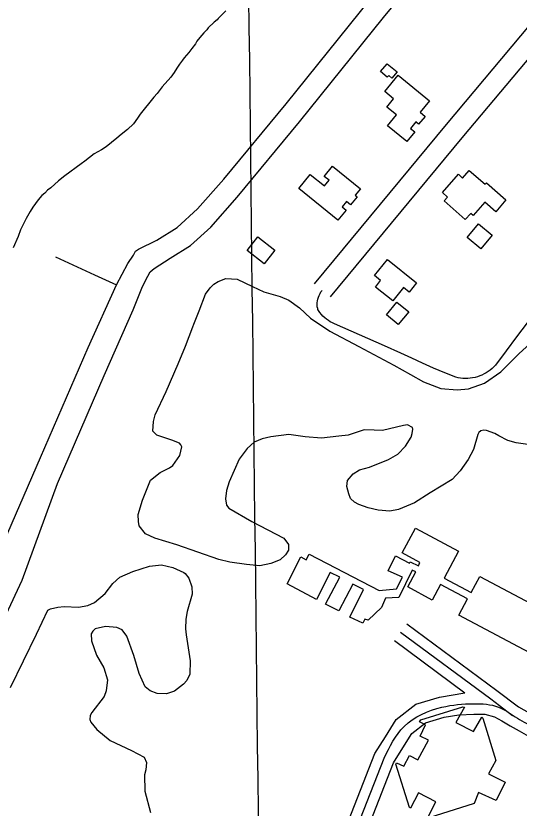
# Model space of a CAD drawing. Extents: x 3683613 to 3738215, y 469626 to 495384.
# Drawn here: x 3703185 to 3703914, y 490378 to 491526 of the extents above; entities that cross this region are included whole.
import ezdxf

# ---------------------------------------------------------------- set-up
doc = ezdxf.new("R2010")
doc.units = 0
for name, color, linetype in [('V-BLDG-OTLN', 7, 'Continuous'), ('V-GRID-MAJR', 7, 'Continuous'), ('V-ROAD-CNTR', 7, 'Continuous'), ('V-SITE-VEGE', 7, 'Continuous'), ('V-TOPO-SHOR', 7, 'Continuous')]:
    doc.layers.add(name, color=color, linetype=linetype)

msp = doc.modelspace()

# ---------------------------------------------------------------- linework, layer by layer
at = {"layer": 'V-BLDG-OTLN'}
for points in [[(3703722.833, 491456.316), (3703736.991, 491444.38300000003), (3703729.5840000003, 491435.593), (3703724.986, 491439.467), (3703722.776, 491436.846), (3703713.218, 491444.905)], [(3703738.752, 491439.924), (3703784.077, 491402.773), (3703770.324, 491385.996), (3703777.611, 491380.02), (3703768.207, 491368.545), (3703764.049, 491371.949), (3703756.4020000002, 491362.62), (3703762.64, 491357.509), (3703751.165, 491343.506), (3703723.204, 491366.42600000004), (3703736.068, 491382.117), (3703722.244, 491393.449), (3703732.133, 491405.516), (3703719.223, 491416.098)], [(3703643.7830000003, 491307.931), (3703683.96, 491275.287), (3703676.364, 491265.936), (3703679.199, 491263.634), (3703669.794, 491252.059), (3703664.023, 491256.749), (3703657.596, 491248.84), (3703663.108, 491244.365), (3703651.096, 491229.582), (3703594.622, 491275.46400000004), (3703611.316, 491296.009), (3703631.984, 491279.22000000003), (3703638.654, 491287.43), (3703631.71, 491293.07)], [(3703835.91, 491230.563), (3703805.179, 491257.466), (3703810.1580000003, 491263.151), (3703802.7320000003, 491269.653), (3703825.86, 491296.07300000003), (3703832.02, 491290.67600000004), (3703841.72, 491301.75200000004), (3703864.623, 491281.702), (3703866.4250000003, 491283.762), (3703894.835, 491258.887), (3703879.991, 491241.93200000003), (3703864.166, 491255.786), (3703847.251, 491236.468), (3703843.757, 491239.527)], [(3703874.944, 491207.757), (3703858.495, 491187.93), (3703838.5130000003, 491204.509), (3703854.9620000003, 491224.335)], [(3703544.399, 491166.461), (3703519.917, 491185.583), (3703535.419, 491205.424), (3703559.899, 491186.302)], [(3703723.024, 491172.822), (3703765.323, 491139.005), (3703754.413, 491125.358), (3703746.275, 491131.864), (3703730.915, 491112.652), (3703705.739, 491132.775), (3703713.2120000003, 491142.12200000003), (3703704.225, 491149.30700000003)], [(3703753.961, 491096.939), (3703738.8340000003, 491078.397), (3703721.828, 491092.27), (3703736.952, 491110.813)]]:
    msp.add_lwpolyline(points, close=True, dxfattribs=at)
for points in [[(3703983.703, 490573.702), (3703826.745, 490657.14), (3703839.287, 490680.735), (3703799.9960000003, 490701.62200000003), (3703788.099, 490679.23600000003), (3703752.458, 490698.17100000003), (3703764.008, 490719.91500000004), (3703759.128, 490722.51), (3703739.799, 490682.73600000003), (3703720.1550000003, 490681.976), (3703714.717, 490668.18200000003), (3703695.079, 490649.884), (3703690.387, 490651.262), (3703687.4280000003, 490645.806), (3703668.707, 490654.45900000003), (3703688.662, 490694.479), (3703673.071, 490702.298), (3703652.8680000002, 490663.327), (3703633.643, 490673.294), (3703654.369, 490712.257), (3703640.0700000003, 490719.01), (3703620.386, 490679.77), (3703577.796, 490702.90400000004), (3703597.473, 490741.884), (3703605.522, 490737.31700000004), (3703609.8370000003, 490745.892), (3703711.156, 490693.103), (3703736.055, 490695.355), (3703744.941, 490712.24100000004), (3703724.1380000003, 490721.707), (3703734.6580000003, 490743.018), (3703755.186, 490732.51), (3703755.997, 490734.331), (3703767.955, 490728.658), (3703770.122, 490733.60000000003), (3703744.411, 490747.585), (3703763.779, 490783.167), (3703826.12, 490750.05700000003), (3703805.435, 490711.107), (3703844.6010000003, 490690.309), (3703856.8710000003, 490713.41500000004), (3704070.36, 490600.054)], [(3703781.3880000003, 490364.298), (3703793.248, 490386.673), (3703768.272, 490399.884), (3703756.414, 490377.77400000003), (3703754.8540000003, 490378.583), (3703735.322, 490441.526), (3703736.399, 490443.347), (3703746.813, 490438.47500000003), (3703755.169, 490454.085), (3703767.14, 490447.879), (3703782.494, 490475.969), (3703770.521, 490481.913), (3703778.369, 490498.575), (3703769.7800000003, 490502.897), (3703771.393, 490505.75800000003), (3703832.2290000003, 490524.528), (3703834.582, 490523.973), (3703822.194, 490501.606), (3703847.96, 490488.645), (3703859.804, 490509.71), (3703861.35, 490507.851), (3703880.116, 490446.49100000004), (3703869.3510000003, 490427.50800000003), (3703893.819, 490415.353), (3703880.578, 490388.542), (3703854.794, 490400.191), (3703848.794, 490384.287), (3703783.2120000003, 490363.74700000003)]]:
    msp.add_lwpolyline(points, dxfattribs=at)
at = {"layer": 'V-GRID-MAJR'}
msp.add_spline([(3703712.5700000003, 475224.829), (3703642.089, 481281.841), (3703571.5670000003, 487342.321), (3703501.045, 493402.81200000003), (3703501.005, 493406.26900000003)], degree=3, dxfattribs=at)
at = {"layer": 'V-ROAD-CNTR'}
for points in [[(3705213.988344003, 493060.22968476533), (3705092.8624941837, 492913.7112065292), (3704971.7010291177, 492768.7306329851), (3704808.762324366, 492572.011733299), (3704647.453351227, 492376.1204823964), (3704496.904375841, 492196.0598641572), (3704342.71224487, 492009.7620840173), (3704255.763635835, 491904.5620408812), (3704133.8226358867, 491761.51188631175), (3703983.5570396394, 491577.8668278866), (3703808.0021071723, 491368.1407479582), (3703616.866520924, 491137.50128690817)], [(3704269.071030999, 491873.92842558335), (3704156.8493641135, 491742.28011368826), (3704006.668960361, 491558.7391721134), (3703831.053892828, 491348.94125204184), (3703639.965479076, 491118.3587130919)], [(3703646.4390000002, 491079.267), (3703643.361, 491080.67600000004), (3703640.383, 491082.29000000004), (3703637.524, 491084.101), (3703634.794, 491086.099), (3703632.203, 491088.278), (3703629.77, 491090.625), (3703627.501, 491093.132), (3703625.4080000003, 491095.786), (3703623.4990000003, 491098.574), (3703622.518, 491100.313), (3703622.115, 491101.43700000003), (3703621.492, 491104.265), (3703621.416, 491107.061), (3703621.56, 491109.852), (3703621.918, 491112.625), (3703622.492, 491115.36100000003), (3703623.278, 491118.044), (3703624.269, 491120.657), (3703625.461, 491123.18700000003), (3703626.846, 491125.61600000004), (3703628.416, 491127.93)], [(3703925.727, 491080.695), (3703910.207, 491060.493), (3703894.882, 491040.146), (3703879.755, 491019.65), (3703877.336, 491017.092), (3703874.7660000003, 491014.688), (3703872.055, 491012.443), (3703869.2120000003, 491010.368), (3703866.247, 491008.47000000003), (3703863.173, 491006.75800000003), (3703859.998, 491005.234), (3703856.738, 491003.907), (3703853.4020000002, 491002.783), (3703850.006, 491001.863), (3703846.557, 491001.152), (3703843.073, 491000.653), (3703839.565, 491000.36600000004), (3703836.0470000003, 491000.29600000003), (3703832.528, 491000.44), (3703829.026, 491000.79600000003), (3703825.555, 491001.367), (3703822.122, 491002.15), (3703806.017, 491008.615), (3703790.0100000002, 491015.32300000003), (3703774.105, 491022.26900000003), (3703758.307, 491029.456), (3703742.617, 491036.878), (3703718.666, 491047.695), (3703694.651, 491058.367), (3703670.575, 491068.892), (3703646.4390000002, 491079.267)], [(3703751.1364587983, 490644.503684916), (3703881.678197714, 490548.01587789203), (3703913.04513498, 490524.45792500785)], [(3703742.22047663, 490632.44070904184), (3703872.7162156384, 490535.9869019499), (3703904.4821521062, 490512.1299496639)], [(3703733.304494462, 490620.3777331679), (3703835.4162902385, 490544.9038841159)], [(3703571.497818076, 490116.02674187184), (3703704.873551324, 490456.66506059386), (3703720.0815209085, 490480.92401207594), (3703735.946489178, 490506.227961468), (3703764.096432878, 490528.17791756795), (3703798.602363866, 490538.52889686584), (3703835.4162902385, 490544.9038841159)], [(3703913.04513498, 490524.45792500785), (3703940.4620801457, 490509.01195589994), (3704008.5809439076, 490481.2550114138)], [(3703638.982262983, 490206.09675917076), (3703731.7834975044, 490443.1110877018), (3703745.499470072, 490464.98804394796), (3703758.558443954, 490485.8180022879), (3703778.106404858, 490501.0599718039), (3703805.4963500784, 490509.27695537), (3703826.627307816, 490512.9359480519), (3703848.151264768, 490513.94994602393), (3703864.136232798, 490513.68994654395), (3703878.3512043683, 490509.99395393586), (3703888.89018329, 490504.02196587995), (3703900.752159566, 490496.9519800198), (3703913.7351336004, 490489.6359946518), (3703927.386106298, 490481.944010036), (3704189.9315812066, 490374.9642239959)], [(3703591.1207788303, 490125.00172392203), (3703591.1207788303, 490125.00172392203), (3703718.328524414, 490449.8880741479)]]:
    msp.add_lwpolyline(points, dxfattribs=at)
msp.add_spline([(3703718.328524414, 490449.8880741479), (3703747.2524665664, 490496.0229818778), (3703802.049356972, 490523.9029261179), (3703847.9202652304, 490528.9559160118), (3703884.0331930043, 490524.0159258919), (3703908.2751445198, 490509.930954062), (3703933.9240932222, 490495.47798296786)], degree=3, dxfattribs=at)
at = {"layer": 'V-SITE-VEGE'}
for points in [[(3703489.011, 491532.924), (3703477.792, 491522.028), (3703476.254, 491520.038), (3703472.183, 491516.579), (3703463.514, 491508.157), (3703461.468, 491505.673), (3703457.38, 491501.20900000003), (3703451.2460000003, 491494.26), (3703447.146, 491488.789), (3703445.0840000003, 491485.302), (3703439.953, 491478.336), (3703435.343, 491472.371), (3703428.7, 491464.92600000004), (3703426.1350000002, 491461.445), (3703422.025, 491455.473), (3703417.923, 491450.00200000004), (3703414.31, 491443.518), (3703409.188, 491437.059), (3703396.915, 491422.657), (3703389.738, 491413.21), (3703384.631, 491407.756), (3703365.173, 491383.403), (3703361.066, 491377.429), (3703355.418, 491369.469), (3703346.7490000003, 491361.047), (3703337.592, 491353.642), (3703330.983, 491348.708), (3703315.715, 491335.86100000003), (3703309.115, 491331.431)], [(3703309.115, 491331.431), (3703298.473, 491325.554), (3703284.748, 491315.197), (3703279.663, 491311.248), (3703255.7830000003, 491294), (3703246.626, 491286.592), (3703235.4220000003, 491276.70300000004), (3703230.846, 491273.25), (3703226.761, 491268.783), (3703222.687, 491265.324), (3703217.063, 491258.871), (3703209.3710000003, 491248.42600000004), (3703205.765, 491242.446), (3703200.0810000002, 491231.97000000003), (3703191.7970000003, 491215.5), (3703188.1410000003, 491206.00200000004), (3703180.863, 491189.517)], [(3703386.72, 490947.76300000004), (3703402.858, 490981.17), (3703419.881, 491021.612), (3703430.4220000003, 491046.886), (3703441.008, 491075.29000000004), (3703442.63, 491079.179), (3703450.343, 491098.238), (3703459.694, 491122.355), (3703466.4790000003, 491131.645), (3703471.644, 491137.047), (3703477.96, 491140.867), (3703488.974, 491145.01), (3703505.3910000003, 491143.98600000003), (3703527.538, 491133.492), (3703543.8570000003, 491125.82), (3703567.62, 491118.82), (3703580.069, 491113.944), (3703595.552, 491102.764), (3703611.762, 491087.662), (3703639.656, 491068.865), (3703681.585, 491046.735), (3703732.434, 491019.38800000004), (3703756.4960000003, 491006.125), (3703775.117, 490995.291), (3703800.41, 490985.924), (3703824.24, 490983.615), (3703840.307, 490985.34), (3703863.508, 490993.606), (3703887.216, 491009.693), (3703913.42, 491035.911), (3703935.629, 491056.321)], [(3703926.37, 490904.663), (3703909.578, 490906.865), (3703897.4990000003, 490910.17), (3703884.296, 490917.014), (3703878.483, 490920.621), (3703866.806, 490924.705), (3703862.509, 490925.157), (3703858.585, 490924.43200000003), (3703855.423, 490922.13), (3703854.202, 490919.01900000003), (3703847.6240000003, 490897.206), (3703839.981, 490882.844), (3703828.3910000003, 490866.191), (3703816.865, 490853.84), (3703784.898, 490834.746), (3703762.378, 490819.818), (3703739.162, 490810.37700000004), (3703726.6040000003, 490807.821), (3703709.806, 490809.632), (3703694.989, 490812.978), (3703681.752, 490817.476), (3703675.5470000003, 490821.088), (3703669.753, 490826.257), (3703667.115, 490832.94800000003), (3703664.529, 490843.549), (3703665.4420000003, 490852.533), (3703673.409, 490862.19800000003), (3703682.492, 490867.93200000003), (3703697.02, 490871.63300000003), (3703724.572, 490882.966), (3703737.984, 490890.59500000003), (3703749.498, 490902.162), (3703757.5160000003, 490915.347), (3703759.157, 490920.408), (3703760.029, 490926.656), (3703759.282, 490929.014), (3703752.298, 490933.03), (3703746.42, 490932.331), (3703715.796, 490924.957), (3703703.676, 490925.52400000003), (3703689.596, 490925.731), (3703666.014, 490918.251), (3703652.685, 490916.488), (3703627.6070000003, 490913.72500000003), (3703604.164, 490915.634), (3703580.348, 490919.112), (3703554.0840000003, 490915.583), (3703541.522, 490912.63800000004), (3703530.1040000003, 490907.719), (3703519.8030000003, 490898.871), (3703508.2320000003, 490883.38800000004), (3703493.664, 490850.35000000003), (3703489.961, 490837.886), (3703488.612, 490825.778), (3703490.043, 490816.759), (3703493.5, 490812.405), (3703526.473, 490793.143), (3703573.0670000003, 490768.989), (3703579.586, 490759.896), (3703579.856, 490751.675), (3703575.449, 490744.69800000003), (3703567.519, 490737.38), (3703554.14, 490732.099), (3703538.444, 490728.80700000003), (3703518.91, 490730.659), (3703494.705, 490734.142), (3703479.109, 490737.89), (3703417.9990000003, 490759.126), (3703386.062, 490768.983), (3703372.849, 490775.045), (3703363.628, 490786.526), (3703362.551, 490793.19200000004), (3703362.3030000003, 490802.978), (3703368.478, 490824.01300000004), (3703379.855, 490852.797), (3703394.1010000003, 490863.934), (3703407.503, 490870.781), (3703412.248, 490874.232), (3703422.238, 490888.56200000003), (3703425.159, 490901.038), (3703424.032, 490904.184), (3703422.109, 490906.559), (3703410.825, 490910.637), (3703389.024, 490917.998), (3703383.242, 490923.949), (3703384.2290000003, 490938.01900000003), (3703386.72, 490947.76300000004)], [(3703177.113, 490552.565), (3703214.628, 490629.868), (3703231.174, 490664.445), (3703235.114, 490666.343), (3703245.715, 490668.928), (3703255.119, 490669.962), (3703275.448, 490668.885), (3703289.1780000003, 490671.422), (3703298.627, 490675.586), (3703314.075, 490688.66000000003), (3703325.241, 490702.974), (3703335.546, 490712.212), (3703354.447, 490720.544), (3703378.427, 490728.408), (3703395.665, 490730.114), (3703412.432, 490726.348), (3703428.3680000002, 490719.071), (3703430.305, 490717.869), (3703435.6750000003, 490710.748), (3703439.804, 490698.56), (3703440.426, 490687.598), (3703433.019, 490662.667), (3703430.897, 490651.352), (3703430.698, 490637.663), (3703431.739, 490628.65), (3703437.449, 490591.01), (3703436.7770000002, 490571.849), (3703432.728, 490562.522), (3703427.5670000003, 490557.117), (3703414.507, 490547.135), (3703403.108, 490543.392), (3703389.808, 490543.586), (3703379.306, 490547.652), (3703372.345, 490553.23), (3703363.628, 490572.527), (3703355.799, 490598.854), (3703345.643, 490626.778), (3703339.13, 490636.264), (3703331.3540000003, 490639.506), (3703314.943, 490640.922), (3703299.637, 490637.624), (3703296.4560000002, 490634.151), (3703294.054, 490630.27400000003), (3703294.295, 490620.097), (3703301.816, 490599.253), (3703312.111, 490581.106), (3703317.7290000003, 490563.808), (3703315.9280000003, 490547.795), (3703312.68, 490539.62700000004), (3703294.73, 490516.02400000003), (3703292.71, 490511.75), (3703292.241, 490506.282), (3703293.355, 490502.352), (3703302.201, 490491.659), (3703321.526, 490475.728), (3703352.219, 490461.195), (3703370.858, 490451.53500000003), (3703374.264, 490443.658), (3703373.326, 490433.11100000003), (3703371.261, 490425.707), (3703371.702, 490402.227), (3703379.855, 490371.202)]]:
    msp.add_lwpolyline(points, dxfattribs=at)
at = {"layer": 'V-TOPO-SHOR'}
for points in [[(3703130.896, 490573.473), (3703193.913, 490708.039), (3703245.1890000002, 490847.89900000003), (3703312.859, 491004.454), (3703354.818, 491099.549), (3703368.312, 491133.615), (3703376.015, 491148.469), (3703379.65, 491154.718), (3703385.237, 491159.75800000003), (3703408.295, 491174.387), (3703438.1040000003, 491192.855), (3703467.247, 491219.606), (3703505.2970000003, 491262.768), (3703595.5130000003, 491372.125), (3703717.461, 491523.552), (3703811.274, 491636.401), (3703897.452, 491738.727), (3703980.824, 491837.943), (3704074.211, 491948.43200000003), (3704174.423, 492067.884), (3704252.9790000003, 492160.867), (3704369.235, 492300.17)], [(3703160.223, 490747.52400000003), (3703220.535, 490885.67600000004), (3703289.825, 491045.356), (3703330.901, 491136.064), (3703347.14, 491167.01), (3703355.193, 491179.101), (3703358.429, 491184.963), (3703362.4080000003, 491187.662), (3703388.987, 491200.66500000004), (3703418.795, 491219.13300000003), (3703447.938, 491245.882), (3703485.986, 491289.04600000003), (3703576.205, 491398.403), (3703698.153, 491549.83), (3703791.966, 491662.679), (3703878.143, 491765.003), (3703961.515, 491864.219), (3704054.9020000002, 491974.71), (3704155.115, 492094.16000000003), (3704233.67, 492187.143), (3704321.075, 492292.603)], [(3703242.153, 491176.73600000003), (3703298.69, 491150.392), (3703330.901, 491136.064)]]:
    msp.add_lwpolyline(points, dxfattribs=at)

doc.saveas('drawing.dxf')
